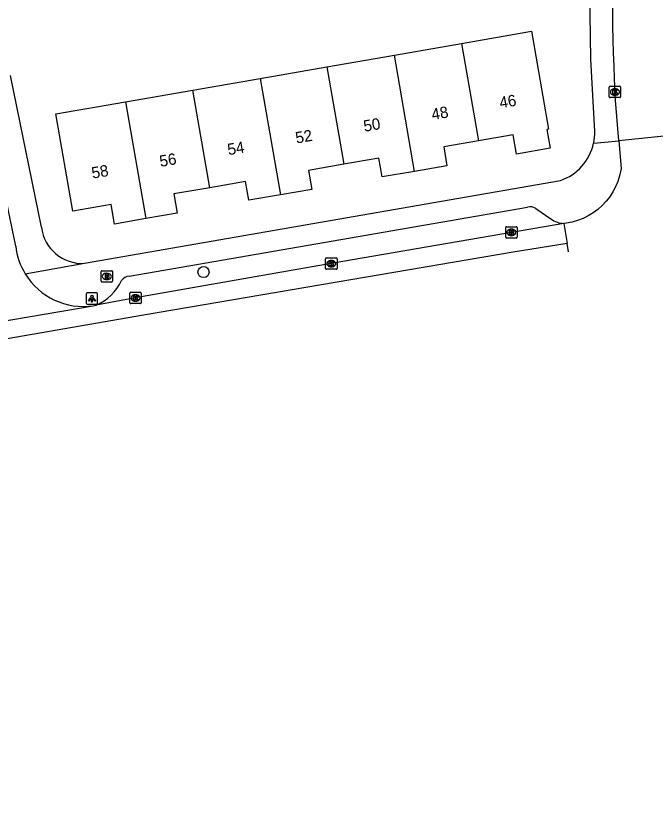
# Model space of a CAD drawing. Extents: x 159222 to 160346, y 381249 to 382166.
# Drawn here: x 159418.3 to 159474.6, y 381259.1 to 381328.4 of the extents above; entities that cross this region are included whole.
import ezdxf

# ---------------------------------------------------------------- set-up
doc = ezdxf.new("R2010")
doc.units = 0
for name, color, linetype in [('IMGEO_Boom', 7, 'Continuous'), ('IMGEO_Brandkraan', 7, 'Continuous'), ('IMGEO_Kolk', 7, 'Continuous'), ('IMGEO_Lichtpunt', 7, 'Continuous'), ('IMGEO_Pand', 7, 'Continuous'), ('IMGEO_Pand_nummerreeks', 7, 'Continuous'), ('IMGEO_Rijbaan_lokaal_gesloten', 7, 'Continuous'), ('IMGEO_Rijbaan_lokaal_open', 7, 'Continuous'), ('IMGEO_Voetpad_open', 7, 'Continuous')]:
    doc.layers.add(name, color=color, linetype=linetype)

msp = doc.modelspace()

# ---------------------------------------------------------------- linework, layer by layer
at = {"layer": 'IMGEO_Boom'}
msp.add_circle((159434.801, 381305.887), 0.489, dxfattribs=at)
at = {"layer": 'IMGEO_Brandkraan'}
for p, q in [((159425.783, 381305.079), (159425.783, 381305.931)), ((159425.858, 381306.005), (159426.71, 381306.005)), ((159426.271, 381305.785), (159426.296, 381305.785)), ((159426.784, 381305.931), (159426.784, 381305.079)), ((159426.71, 381305.005), (159425.858, 381305.005)), ((159426.294, 381305.225), (159426.269, 381305.225))]:
    msp.add_line(p, q, dxfattribs=at)
for points in [[(159425.783, 381305.079), (159425.783, 381305.931)], [(159425.858, 381306.005), (159426.71, 381306.005)], [(159426.131, 381305.705), (159426.131, 381305.305), (159426.344, 381305.305)], [(159426.362, 381305.705), (159426.131, 381305.705)], [(159426.31, 381305.624), (159426.256, 381305.624), (159426.256, 381305.548)], [(159426.784, 381305.931), (159426.784, 381305.079)], [(159426.71, 381305.005), (159425.858, 381305.005)], [(159426.256, 381305.548), (159426.309, 381305.548)], [(159426.318, 381305.472), (159426.256, 381305.472), (159426.256, 381305.391)], [(159426.256, 381305.391), (159426.318, 381305.391)]]:
    msp.add_lwpolyline(points, dxfattribs=at)
for centre, radius, start, end in [((159425.86, 381305.929), 0.0765, 91.55205, 178.44795), ((159425.86, 381305.929), 0.0765, 91.55205, 178.44795), ((159426.311, 381305.586), 0.0379, 267.82845, 90.93552), ((159426.366, 381305.56), 0.145, 59.4692, 91.53667), ((159426.391, 381305.607), 0.0922, 285.51372, 58.15012), ((159426.708, 381305.929), 0.0765, 1.55205, 88.44795), ((159426.708, 381305.929), 0.0765, 1.55205, 88.44795), ((159425.86, 381305.081), 0.0765, 181.55205, 268.44795), ((159425.86, 381305.081), 0.0765, 181.55205, 268.44795), ((159426.319, 381305.431), 0.0404, 269.87594, 90.50774), ((159426.35, 381305.556), 0.251, 268.66757, 293.53466), ((159426.396, 381305.415), 0.105, 301.31148, 78.98903), ((159426.708, 381305.081), 0.0765, 271.55205, 358.44795), ((159426.708, 381305.081), 0.0765, 271.55205, 358.44795)]:
    msp.add_arc(centre, radius, start, end, dxfattribs=at)
for centre, major_axis, ratio, start_param, end_param in [((159426.27, 381305.505), (-0.387, 0.002), 0.722429, 4.712389, 7.853982), ((159426.295, 381305.505), (-0.39, 0.002), 0.717154, 1.570796, 4.712389)]:
    msp.add_ellipse(centre, major_axis=major_axis, ratio=ratio, start_param=start_param, end_param=end_param, dxfattribs=at)
at = {"layer": 'IMGEO_Kolk'}
for p, q in [((159470.595, 381322.238), (159471.447, 381322.238)), ((159470.52, 381321.312), (159470.52, 381322.164)), ((159471.008, 381322.018), (159471.033, 381322.018)), ((159471.521, 381322.164), (159471.521, 381321.312)), ((159471.447, 381321.238), (159470.595, 381321.238)), ((159471.031, 381321.458), (159471.006, 381321.458)), ((159461.403, 381308.955), (159461.403, 381309.807)), ((159461.478, 381309.881), (159462.33, 381309.881)), ((159462.404, 381309.807), (159462.404, 381308.955)), ((159461.914, 381309.101), (159461.889, 381309.101)), ((159461.891, 381309.661), (159461.916, 381309.661)), ((159462.33, 381308.881), (159461.478, 381308.881)), ((159445.55, 381306.206), (159445.55, 381307.058)), ((159445.625, 381307.132), (159446.477, 381307.132)), ((159446.551, 381307.058), (159446.551, 381306.206)), ((159446.061, 381306.352), (159446.036, 381306.352)), ((159446.038, 381306.912), (159446.063, 381306.912)), ((159446.477, 381306.132), (159445.625, 381306.132)), ((159428.31, 381303.183), (159428.31, 381304.035)), ((159428.385, 381304.109), (159429.237, 381304.109)), ((159428.798, 381303.889), (159428.823, 381303.889)), ((159429.311, 381304.035), (159429.311, 381303.183)), ((159429.237, 381303.109), (159428.385, 381303.109)), ((159428.821, 381303.329), (159428.796, 381303.329))]:
    msp.add_line(p, q, dxfattribs=at)
for points in [[(159470.595, 381322.238), (159471.447, 381322.238)], [(159470.52, 381321.312), (159470.52, 381322.164)], [(159470.841, 381321.938), (159470.964, 381321.938), (159470.964, 381321.787), (159471.094, 381321.938), (159471.258, 381321.938), (159471.112, 381321.787), (159471.265, 381321.538), (159471.113, 381321.538), (159471.028, 381321.702), (159470.964, 381321.635), (159470.964, 381321.538), (159470.841, 381321.538), (159470.841, 381321.938)], [(159471.521, 381322.164), (159471.521, 381321.312)], [(159471.447, 381321.238), (159470.595, 381321.238)], [(159461.403, 381308.955), (159461.403, 381309.807)], [(159461.478, 381309.881), (159462.33, 381309.881)], [(159462.404, 381309.807), (159462.404, 381308.955)], [(159461.724, 381309.581), (159461.847, 381309.581), (159461.847, 381309.43), (159461.977, 381309.581), (159462.141, 381309.581), (159461.995, 381309.43), (159462.148, 381309.181), (159461.996, 381309.181), (159461.911, 381309.345), (159461.847, 381309.278), (159461.847, 381309.181), (159461.724, 381309.181), (159461.724, 381309.581)], [(159462.33, 381308.881), (159461.478, 381308.881)], [(159445.55, 381306.206), (159445.55, 381307.058)], [(159445.625, 381307.132), (159446.477, 381307.132)], [(159446.551, 381307.058), (159446.551, 381306.206)], [(159445.871, 381306.832), (159445.994, 381306.832), (159445.994, 381306.681), (159446.124, 381306.832), (159446.288, 381306.832), (159446.142, 381306.681), (159446.295, 381306.432), (159446.143, 381306.432), (159446.058, 381306.596), (159445.994, 381306.529), (159445.994, 381306.432), (159445.871, 381306.432), (159445.871, 381306.832)], [(159446.477, 381306.132), (159445.625, 381306.132)], [(159428.31, 381303.183), (159428.31, 381304.035)], [(159428.385, 381304.109), (159429.237, 381304.109)], [(159428.631, 381303.809), (159428.754, 381303.809), (159428.754, 381303.658), (159428.884, 381303.809), (159429.048, 381303.809), (159428.902, 381303.658), (159429.055, 381303.409), (159428.903, 381303.409), (159428.818, 381303.573), (159428.754, 381303.506), (159428.754, 381303.409), (159428.631, 381303.409), (159428.631, 381303.809)], [(159429.311, 381304.035), (159429.311, 381303.183)], [(159429.237, 381303.109), (159428.385, 381303.109)]]:
    msp.add_lwpolyline(points, dxfattribs=at)
for centre, start, end in [((159470.597, 381322.162), 91.55205, 178.44795), ((159470.597, 381322.162), 91.55205, 178.44795), ((159471.445, 381322.162), 1.55205, 88.44795), ((159471.445, 381322.162), 1.55205, 88.44795), ((159470.597, 381321.314), 181.55205, 268.44795), ((159470.597, 381321.314), 181.55205, 268.44795), ((159471.445, 381321.314), 271.55205, 358.44795), ((159471.445, 381321.314), 271.55205, 358.44795), ((159461.48, 381309.805), 91.55205, 178.44795), ((159461.48, 381309.805), 91.55205, 178.44795), ((159462.328, 381309.805), 1.55205, 88.44795), ((159462.328, 381309.805), 1.55205, 88.44795), ((159461.48, 381308.957), 181.55205, 268.44795), ((159461.48, 381308.957), 181.55205, 268.44795), ((159462.328, 381308.957), 271.55205, 358.44795), ((159462.328, 381308.957), 271.55205, 358.44795), ((159445.627, 381307.056), 91.55205, 178.44795), ((159445.627, 381307.056), 91.55205, 178.44795), ((159446.475, 381307.056), 1.55205, 88.44795), ((159446.475, 381307.056), 1.55205, 88.44795), ((159445.627, 381306.208), 181.55205, 268.44795), ((159445.627, 381306.208), 181.55205, 268.44795), ((159446.475, 381306.208), 271.55205, 358.44795), ((159446.475, 381306.208), 271.55205, 358.44795), ((159428.387, 381304.033), 91.55205, 178.44795), ((159428.387, 381304.033), 91.55205, 178.44795), ((159429.235, 381304.033), 1.55205, 88.44795), ((159429.235, 381304.033), 1.55205, 88.44795), ((159428.387, 381303.185), 181.55205, 268.44795), ((159428.387, 381303.185), 181.55205, 268.44795), ((159429.235, 381303.185), 271.55205, 358.44795), ((159429.235, 381303.185), 271.55205, 358.44795)]:
    msp.add_arc(centre, 0.0765, start, end, dxfattribs=at)
for centre, major_axis, ratio, start_param, end_param in [((159471.007, 381321.738), (-0.387, 0.002), 0.722429, 4.712389, 7.853982), ((159471.032, 381321.738), (-0.39, 0.002), 0.717154, 1.570796, 4.712389), ((159461.89, 381309.381), (-0.387, 0.002), 0.722429, 4.712389, 7.853982), ((159461.915, 381309.381), (-0.39, 0.002), 0.717154, 1.570796, 4.712389), ((159446.037, 381306.632), (-0.387, 0.002), 0.722429, 4.712389, 7.853982), ((159446.062, 381306.632), (-0.39, 0.002), 0.717154, 1.570796, 4.712389), ((159428.797, 381303.609), (-0.387, 0.002), 0.722429, 4.712389, 7.853982), ((159428.822, 381303.609), (-0.39, 0.002), 0.717154, 1.570796, 4.712389)]:
    msp.add_ellipse(centre, major_axis=major_axis, ratio=ratio, start_param=start_param, end_param=end_param, dxfattribs=at)
at = {"layer": 'IMGEO_Lichtpunt'}
for p, q in [((159424.471, 381303.953), (159424.471, 381303.146)), ((159424.471, 381303.953), (159424.471, 381303.146)), ((159425.373, 381304.048), (159424.565, 381304.048)), ((159425.373, 381304.048), (159424.565, 381304.048)), ((159425.467, 381303.146), (159425.467, 381303.953)), ((159425.467, 381303.146), (159425.467, 381303.953)), ((159424.565, 381303.052), (159425.373, 381303.052)), ((159424.565, 381303.052), (159425.373, 381303.052))]:
    msp.add_line(p, q, dxfattribs=at)
for points in [[(159424.845, 381303.617), (159424.884, 381303.589), (159424.696, 381303.327), (159424.658, 381303.354), (159424.845, 381303.617)], [(159424.947, 381303.569), (159424.994, 381303.569), (159424.994, 381303.247), (159424.947, 381303.247), (159424.947, 381303.569)], [(159425.057, 381303.589), (159425.095, 381303.616), (159425.282, 381303.354), (159425.243, 381303.326), (159425.057, 381303.589)]]:
    msp.add_lwpolyline(points, dxfattribs=at)
msp.add_circle((159424.97, 381303.751), 0.0994, dxfattribs=at)
for centre, start, end in [((159424.565, 381303.953), 90, 180), ((159424.565, 381303.953), 90, 180), ((159425.373, 381303.953), 0, 90), ((159425.373, 381303.953), 0, 90), ((159424.565, 381303.146), 180, 270), ((159424.565, 381303.146), 180, 270), ((159425.373, 381303.146), 270, 0), ((159425.373, 381303.146), 270, 360)]:
    msp.add_arc(centre, 0.0946, start, end, dxfattribs=at)
at = {"layer": 'IMGEO_Pand'}
for points in [[(159457.517, 381326.007), (159463.673, 381327.076), (159465.169, 381318.464), (159465.017, 381318.437), (159465.305, 381316.778), (159462.366, 381316.267), (159462.07, 381317.973), (159459.005, 381317.44)], [(159451.604, 381324.98), (159457.517, 381326.007)], [(159457.517, 381326.007), (159459.005, 381317.44)], [(159445.66, 381323.947), (159451.604, 381324.98)], [(159453.382, 381314.75), (159451.604, 381324.98)], [(159439.783, 381322.926), (159445.66, 381323.947)], [(159445.66, 381323.947), (159447.145, 381315.379)], [(159433.846, 381321.895), (159439.783, 381322.926)], [(159439.783, 381322.926), (159441.562, 381312.686)], [(159427.928, 381320.867), (159433.846, 381321.895)], [(159435.34, 381313.315), (159433.846, 381321.895)], [(159429.715, 381310.596), (159426.953, 381310.116), (159426.655, 381311.833), (159423.28, 381311.247), (159421.793, 381319.801), (159427.928, 381320.867)], [(159427.928, 381320.867), (159429.715, 381310.596)], [(159459.005, 381317.44), (159455.942, 381316.908), (159456.231, 381315.245), (159453.382, 381314.75)], [(159447.145, 381315.379), (159444.047, 381314.841), (159444.338, 381313.168), (159441.562, 381312.686)], [(159453.382, 381314.75), (159450.534, 381314.256), (159450.245, 381315.917), (159447.145, 381315.379)], [(159435.34, 381313.315), (159432.182, 381312.767), (159432.476, 381311.075), (159429.715, 381310.596)], [(159441.562, 381312.686), (159438.786, 381312.204), (159438.498, 381313.864), (159435.34, 381313.315)]]:
    msp.add_lwpolyline(points, dxfattribs=at)
at = {"layer": 'IMGEO_Rijbaan_lokaal_gesloten'}
for points in [[(159471.367, 381317.436), (159471.023, 381321.718)], [(159479.304, 381318.25), (159471.367, 381317.436)], [(159471.367, 381317.436), (159471.563, 381315.003), (159471.54, 381314.858), (159471.43, 381314.359), (159471.275, 381313.872), (159471.078, 381313.401), (159470.84, 381312.949), (159470.562, 381312.521), (159470.247, 381312.118), (159469.897, 381311.746), (159469.516, 381311.406), (159469.106, 381311.102), (159468.67, 381310.836), (159468.212, 381310.61), (159467.735, 381310.425), (159467.245, 381310.284), (159466.743, 381310.187), (159466.522, 381310.174)], [(159466.522, 381310.174), (159461.901, 381309.38), (159446.048, 381306.631), (159428.808, 381303.608), (159425.352, 381302.971)], [(159466.522, 381310.174), (159466.816, 381308.409)], [(159466.816, 381308.409), (159462.071, 381307.638), (159429.517, 381302.107), (159385.368, 381294.426), (159367.785, 381291.2), (159345.288, 381286.668), (159321.716, 381281.292), (159298.912, 381275.915), (159287.012, 381272.766), (159277.184, 381269.924), (159263.824, 381265.162), (159247.414, 381259.138)], [(159466.939, 381307.675), (159466.816, 381308.409)], [(159407.969, 381300.01), (159425.095, 381302.927)], [(159425.095, 381302.927), (159425.352, 381302.971)]]:
    msp.add_lwpolyline(points, dxfattribs=at)
msp.add_arc((159631.743, 381330.378), 160.954, 176.48292, 183.08429, dxfattribs=at)
at = {"layer": 'IMGEO_Rijbaan_lokaal_open'}
msp.add_lwpolyline([(159418.267, 381308.162), (159417.137, 381313.696), (159416.383, 381317.402), (159415.677, 381321.085)], dxfattribs=at)
for centre, radius, start, end in [((159424.227, 381308.855), 6.001, 186.63571, 211.38936), ((159424.219, 381308.857), 5.994, 211.44213, 278.40371)]:
    msp.add_arc(centre, radius, start, end, dxfattribs=at)
at = {"layer": 'IMGEO_Voetpad_open'}
for points in [[(159469.249, 381318.274), (159468.912, 381324.598), (159468.765, 381334.672), (159468.938, 381338.208)], [(159420.538, 381309.831), (159417.816, 381323.198)], [(159469.147, 381317.226), (159471.367, 381317.436)], [(159424.327, 381306.657), (159466.213, 381313.948)], [(159428.247, 381305.529), (159463.336, 381311.606)], [(159464.059, 381311.486), (159465.384, 381310.572)], [(159419.105, 381305.73), (159424.327, 381306.657)]]:
    msp.add_lwpolyline(points, dxfattribs=at)
for centre, radius, start, end in [((159464.785, 381318.18), 4.465, 347.66999, 1.21203), ((159464.785, 381318.178), 4.464, 288.65103, 347.68819), ((159463.563, 381310.735), 0.9, 56.54118, 104.61129), ((159466.52, 381311.993), 1.819, 231.36987, 270.07695), ((159424.126, 381310.265), 3.614, 186.90243, 273.19256), ((159423.625, 381306.968), 4.354, 293.37327, 335.19278), ((159428.349, 381304.58), 0.955, 96.15943, 143.99122)]:
    msp.add_arc(centre, radius, start, end, dxfattribs=at)

# ---------------------------------------------------------------- texts
at = {"layer": 'IMGEO_Pand_nummerreeks'}
for s, p in [('46', (159460.935, 381320.292)), ('48', (159454.953, 381319.261)), ('50', (159448.969, 381318.23)), ('52', (159442.979, 381317.198)), ('54', (159436.998, 381316.168)), ('56', (159431.014, 381315.137)), ('58', (159425.033, 381314.106))]:
    msp.add_text(s, height=1, rotation=9.77544, dxfattribs=at).set_placement(p)

doc.saveas('drawing.dxf')
